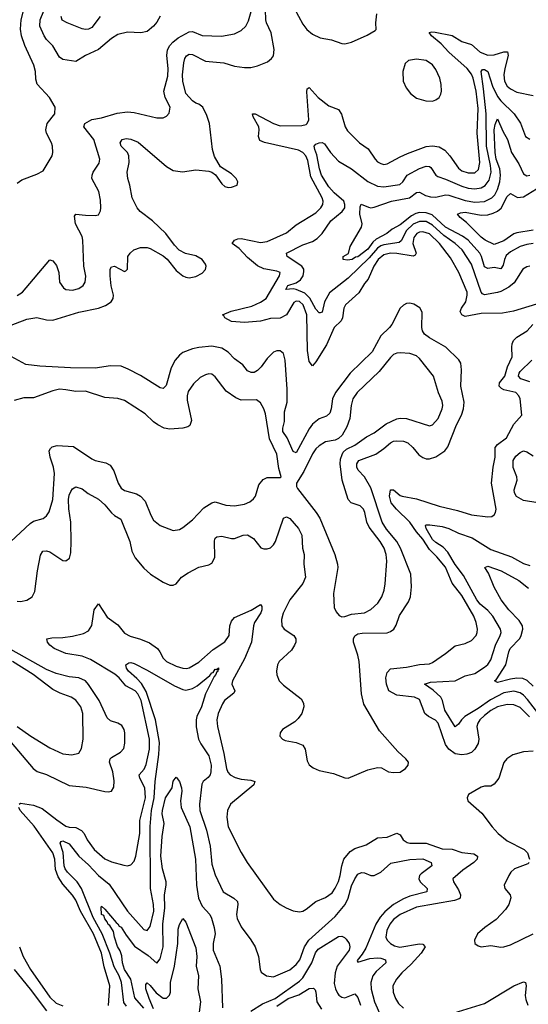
# Model space of a CAD drawing. Header units: inches. Extents: x 1694797 to 1849917, y 907313 to 1017959.
# Tile 298 of 656: x 1705545 to 1708680, y 990975 to 997050. Entities that reach past the tile are written whole.
import ezdxf

# ---------------------------------------------------------------- set-up
doc = ezdxf.new("R2010")
doc.units = ezdxf.units.IN
doc.header["$MEASUREMENT"] = 0
doc.layers.add('B7909', color=7, linetype='Continuous')

msp = doc.modelspace()

# ---------------------------------------------------------------- linework, layer by layer
at = {"layer": 'B7909', "color": 5}
for points, elevation in [([(1705530, 996042), (1705558, 996062), (1705650, 996096.5), (1705690, 996118.4), (1705744.5, 996210), (1705749.5, 996230), (1705747.3, 996270), (1705741.6, 996290), (1705710, 996349.2), (1705706.6, 996370), (1705715.1, 996410), (1705762, 996470), (1705762.9, 996510), (1705728.4, 996570), (1705652.1, 996652.1), (1705643.5, 996683.5), (1705641.8, 996730), (1705632.5, 996770), (1705576.1, 996890), (1705556.9, 996950), (1705550.9, 996990.9), (1705553.1, 997050), (1705585.7, 997170)], 960), ([(1707210, 997170.2), (1707290, 997022), (1707315.2, 996990), (1707350, 996961.1), (1707397.4, 996937.4), (1707466.8, 996926.8), (1707530, 996903.6), (1707550, 996901.8), (1707590, 996911.9), (1707686.2, 996953.8), (1707735.9, 996984.1), (1707741.2, 996990), (1707740.4, 997030), (1707747, 997087)], 920), ([(1705450, 995149.1), (1705590, 995202.2), (1705650, 995212.4), (1705710, 995199.2), (1705750, 995196.6), (1705910, 995245.9), (1706029.9, 995270.1), (1706074.3, 995285.7), (1706108.4, 995310), (1706120.9, 995330), (1706122.8, 995350), (1706108.8, 995408.8), (1706102.2, 995470), (1706103.5, 995510), (1706110, 995524.9), (1706130, 995528.5), (1706190, 995495.5), (1706199.7, 995500.3), (1706209.6, 995510.4), (1706212.3, 995590), (1706226.6, 995610), (1706249.4, 995630), (1706290, 995645.5), (1706330, 995644.4), (1706350, 995638.4), (1706430, 995592.7), (1706453, 995573), (1706510, 995503), (1706550, 995470.4), (1706570, 995462), (1706590, 995458.3), (1706630, 995465.4), (1706670, 995486), (1706690, 995508.7), (1706694, 995530), (1706690, 995542.7), (1706669.7, 995570), (1706630, 995593.6), (1706567.4, 995607.4), (1706527.5, 995627.5), (1706498.6, 995658.6), (1706445.1, 995730), (1706363.7, 995810), (1706287.1, 995867.1), (1706269.5, 995889.5), (1706238.4, 995950), (1706223.9, 996030), (1706210.6, 996070), (1706208.1, 996110), (1706220.2, 996170), (1706217.7, 996210), (1706208.9, 996230), (1706169.8, 996270), (1706163.5, 996290), (1706176.3, 996310), (1706202, 996318), (1706230, 996313.1), (1706274.2, 996294.2), (1706450, 996144.9), (1706490, 996120.2), (1706548.3, 996111.7), (1706630, 996123.1), (1706710, 996116.4), (1706730, 996108.4), (1706752.1, 996092.1), (1706790, 996037.3), (1706810, 996021.6), (1706830, 996014.9), (1706850, 996016.4), (1706885.2, 996030), (1706889.4, 996050), (1706879.5, 996070), (1706850, 996098.4), (1706782.3, 996142.3), (1706745.7, 996205.7), (1706732.8, 996250), (1706715.2, 996410), (1706698.8, 996458.8), (1706674, 996510), (1706650, 996529.7), (1706630, 996535.1), (1706610, 996549.7), (1706570, 996594), (1706550.7, 996670), (1706548.8, 996710), (1706556.5, 996783.5), (1706563.4, 996810), (1706573.3, 996826.7), (1706590, 996836.6), (1706610, 996834.8), (1706690, 996794.6), (1706803.9, 996783.9), (1706870, 996764), (1706930, 996754.3), (1706970, 996755.3), (1707010, 996764.5), (1707072.8, 996790), (1707098, 996810), (1707110, 996827), (1707113.7, 996866.3), (1707096, 996970), (1707066.5, 997030), (1707061.5, 997050), (1707060.1, 997110)], 920), ([(1705530, 995349.1), (1705561.6, 995370), (1705730, 995567.7), (1705750, 995562), (1705772.7, 995532.7), (1705786, 995490), (1705790.3, 995430), (1705815.8, 995395.8), (1705830, 995386), (1705870, 995380.8), (1705910, 995391.5), (1705936.4, 995410), (1705948.6, 995430), (1705952.4, 995467.6), (1705939.3, 995530), (1705933.3, 995690), (1705930, 995711.8), (1705889.8, 995790), (1705882, 995838), (1705890, 995850.3), (1705950, 995843.2), (1706010, 995841.7), (1706030, 995845.5), (1706043.6, 995870), (1706044.7, 995890), (1706043.3, 995936.7), (1706033.8, 995990), (1705989.8, 996070), (1705990.9, 996090), (1705998.7, 996110), (1706035.7, 996164.3), (1706039.3, 996190), (1706002, 996310), (1705940.4, 996390), (1705946, 996410), (1705990, 996434), (1706050, 996445.5), (1706146.4, 996473.6), (1706210, 996480.6), (1706250, 996476.5), (1706390, 996444.4), (1706430, 996445.2), (1706450, 996455.3), (1706466.6, 996473.4), (1706471.6, 996510), (1706441.7, 996570), (1706434, 996610), (1706457.8, 996702.2), (1706460.7, 996750), (1706451.2, 996830), (1706456.8, 996863.2), (1706469.9, 996890.1), (1706488.7, 996911.3), (1706522.4, 996937.6), (1706590, 996974.6), (1706610, 996976.9), (1706670, 996952.8), (1706789, 996949), (1706870, 996963.6), (1706910, 996983.2), (1706938, 997010), (1706956.3, 997043.7), (1706980.2, 997130)], 940), ([(1706410, 997072.3), (1706390, 997035.1), (1706370.4, 997010), (1706330, 996976.9), (1706291.5, 996968.5), (1706210, 996972.3), (1706150, 996959.7), (1706110, 996935.1), (1706030, 996866), (1705951.3, 996828.7), (1705890, 996792.3), (1705810, 996805.4), (1705790, 996818), (1705748.6, 996888.6), (1705710, 996928.1), (1705695.7, 996950), (1705669.4, 997010), (1705671.3, 997050), (1705694.7, 997105.3)], 940), ([(1706042, 997070), (1705990, 997002.4), (1705970, 996992.1), (1705950, 996989.9), (1705930, 996994.5), (1705838, 997030), (1705806.4, 997046.4), (1705799.8, 997070)], 920), ([(1708730, 995294.5), (1708587.8, 995252.2), (1708521.3, 995238.7), (1708390, 995238), (1708290, 995218.3), (1708270, 995229.3), (1708260.2, 995250), (1708267.5, 995270), (1708294.4, 995310), (1708304.1, 995350), (1708303.4, 995370), (1708252.7, 995490), (1708200.1, 995580.1), (1708131.6, 995670), (1708070, 995729.1), (1708030, 995742.2), (1708010, 995739.1), (1707992.5, 995730), (1707974.2, 995705.8), (1707968.7, 995670), (1707988.2, 995610), (1707981.9, 995598.1), (1707970, 995590.6), (1707870, 995607.9), (1707830, 995609.9), (1707790, 995599.7), (1707755.1, 995570), (1707728.4, 995530), (1707692.7, 995450), (1707670, 995422.2), (1707635.6, 995364.4), (1707553.4, 995290), (1707542.5, 995270), (1707535.5, 995210), (1707527, 995193), (1707482.6, 995150), (1707436.1, 995043.9), (1707370, 994938.9), (1707350, 994915.1), (1707330, 994940.7), (1707318.9, 995010), (1707314.4, 995230), (1707293.2, 995290), (1707270, 995312.2), (1707250, 995314), (1707235.4, 995304.6), (1707190.1, 995229.9), (1707150, 995209), (1707090, 995205.8), (1707030, 995190.5), (1706930, 995181), (1706850, 995188), (1706808.7, 995210), (1706803.9, 995223.9), (1706795.1, 995230), (1706848.5, 995251.5), (1706976.6, 995283.4), (1707030, 995306.4), (1707064.9, 995330), (1707146.5, 995470), (1707151.1, 995490), (1707130, 995498.7), (1707050, 995512.1), (1707010, 995532.3), (1706950, 995582.1), (1706897.9, 995637.9), (1706854.2, 995670), (1706869.8, 995690), (1706890, 995698.8), (1706910, 995700.6), (1707030, 995675.5), (1707070, 995682.5), (1707190, 995734.5), (1707250, 995783.5), (1707370, 995858.9), (1707401.6, 995890), (1707413.6, 995910), (1707414.9, 995930), (1707409.3, 995950), (1707340.1, 996080.1), (1707321, 996181), (1707308.2, 996210), (1707289.9, 996230), (1707264.2, 996244.2), (1707053, 996293), (1707025.6, 996305.6), (1707015.9, 996330), (1707022, 996370), (1707018.1, 996390), (1706984.4, 996450), (1706980.9, 996470), (1706996.4, 996470), (1707108.8, 996408.8), (1707150, 996395.4), (1707283.3, 996396.7), (1707310, 996404.4), (1707317.1, 996410), (1707327.3, 996432.7), (1707314.3, 996605.7), (1707316.2, 996623.8), (1707330, 996631.8), (1707385.6, 996570), (1707450, 996518), (1707510, 996496.5), (1707528.3, 996468.2), (1707550.1, 996390.1), (1707565.1, 996365.1), (1707639.5, 996290), (1707693.3, 996253.2), (1707735.8, 996190), (1707750, 996174), (1707770, 996162.2), (1707790, 996157.5), (1707810, 996160.6), (1707890, 996204.6), (1707935.8, 996224.2), (1708050, 996268.4), (1708090, 996272.5), (1708130, 996265.3), (1708165, 996245), (1708196.3, 996210), (1708250, 996134.2), (1708270, 996118), (1708310, 996104.4), (1708350, 996105.5), (1708373.6, 996126.4), (1708381.2, 996170), (1708365.4, 996350), (1708370, 996502.7), (1708358.9, 996610), (1708340.5, 996690), (1708330, 996714.6), (1708303.4, 996750), (1708190, 996849.3), (1708142.1, 996902.1), (1708083.2, 996950), (1708069.8, 996970.2), (1708084.7, 996975.3), (1708106.5, 996973.5), (1708210, 996952.3), (1708270, 996915.7), (1708330, 996897.6), (1708383.5, 996850), (1708430, 996831.2), (1708470, 996832.7), (1708530, 996852.7), (1708551.2, 996851.2), (1708555.8, 996830), (1708534.5, 996750), (1708529.6, 996710), (1708533.8, 996670), (1708550, 996639.3), (1708570, 996622.7), (1708610, 996603.9), (1708710, 996581.6)], 880), ([(1708690, 995529), (1708670, 995525.3), (1708647.2, 995510), (1708593.5, 995426.5), (1708560.8, 995399.2), (1708510, 995372.7), (1708490, 995366.9), (1708410, 995351.5), (1708398.3, 995358.3), (1708390, 995368.2), (1708330, 995540.8), (1708272.3, 995630), (1708230, 995669.9), (1708159, 995719), (1708090, 995783.2), (1708050, 995805.6), (1708010, 995805.5), (1707970, 995788.6), (1707930.1, 995750), (1707895.3, 995684.7), (1707884.9, 995675.1), (1707790, 995660.4), (1707770, 995655), (1707750, 995639.5), (1707699.8, 995580.2), (1707570, 995454.9), (1707455.2, 995364.8), (1707424.3, 995310), (1707410, 995246), (1707398, 995242), (1707390, 995240.9), (1707370, 995264.2), (1707332.8, 995332.8), (1707302, 995362), (1707250, 995385.4), (1707230, 995389.1), (1707186.1, 995386.1), (1707198, 995410), (1707250, 995426.4), (1707275.5, 995444.5), (1707291.4, 995470), (1707295.9, 995495.9), (1707295.8, 995510), (1707284.3, 995530), (1707192.8, 995590), (1707189.7, 995610), (1707290, 995660.8), (1707350, 995681.2), (1707379, 995701), (1707408.6, 995731.4), (1707463, 995810), (1707533, 995867), (1707548.2, 995890), (1707549.9, 995910), (1707542, 995930), (1707482.6, 995982.6), (1707450, 996018.8), (1707405.9, 996090), (1707392.4, 996130), (1707377.2, 996217.2), (1707363.4, 996250), (1707360.3, 996270), (1707370, 996282), (1707390, 996291.1), (1707410, 996292.9), (1707423.2, 996283.2), (1707461, 996230), (1707510, 996177.3), (1707590.6, 996130.6), (1707690, 996050.8), (1707750, 996022.8), (1707790, 996019), (1707887.6, 996032.4), (1707906.5, 996050), (1707933.5, 996090), (1708010, 996132.7), (1708050, 996146.4), (1708070, 996144.5), (1708078.4, 996138.4), (1708110.1, 996090.1), (1708122.1, 996082.1), (1708170, 996066.4), (1708270, 996022.3), (1708310, 996010.5), (1708350, 996006.2), (1708390, 996012.1), (1708413.9, 996026.1), (1708439.1, 996060.9), (1708450.5, 996110), (1708447.2, 996150), (1708422.9, 996270), (1708419.3, 996470), (1708404.2, 996624.2), (1708388.5, 996731.5), (1708398.2, 996741.8), (1708410, 996743.8), (1708430.5, 996730.5), (1708459.5, 996639.5), (1708490, 996575.6), (1708510, 996548.7), (1708593.6, 996470), (1708632.4, 996412.4), (1708663.2, 996330), (1708690, 996312.3)], 860), ([(1708710, 995668.7), (1708670, 995662.5), (1708630.3, 995650), (1708570, 995617.2), (1708544.4, 995595.6), (1708532.3, 995570), (1708524.4, 995535.6), (1708510, 995512.8), (1708470, 995520.4), (1708430, 995515.6), (1708410, 995525.8), (1708392, 995590), (1708381.1, 995610), (1708309.4, 995690), (1708274.6, 995714.6), (1708170, 995770.6), (1708086.8, 995846.8), (1708050, 995859), (1708010, 995859.7), (1707985.8, 995854.2), (1707959.3, 995840.7), (1707890, 995785.3), (1707841.6, 995758.4), (1707808.1, 995730), (1707743, 995697), (1707722, 995678), (1707690, 995634.9), (1707630, 995587.9), (1707615.6, 995584.4), (1707593.4, 995570), (1707566.3, 995566.3), (1707539, 995570), (1707538, 995590), (1707572.5, 995607.5), (1707581.6, 995650), (1707652.8, 995770), (1707656, 995790), (1707641.9, 995850), (1707644.1, 995895.9), (1707650, 995912.2), (1707694, 995894), (1707710, 995890.2), (1707730, 995892.4), (1707836.9, 995930), (1707948.3, 995950), (1707990, 995984.1), (1708010, 995985.9), (1708046.1, 995966.1), (1708076.2, 995956.2), (1708110, 995954.6), (1708170.4, 995969.6), (1708190, 995967.2), (1708290, 995933.9), (1708350, 995923.4), (1708410, 995928.9), (1708455.6, 995950), (1708474.1, 995970), (1708490, 996001.6), (1708503.5, 996050), (1708508.6, 996090), (1708503.9, 996130), (1708482.3, 996190), (1708475.4, 996230), (1708470, 996371), (1708475.7, 996404.3), (1708490, 996438), (1708522.7, 996362.7), (1708551.7, 996310), (1708575.9, 996230), (1708621.6, 996161.6), (1708650, 996099.6), (1708670, 996087.3), (1708690, 996090.2)], 840), ([(1708710, 995751.8), (1708610, 995735.9), (1708590, 995727.9), (1708530, 995686.3), (1708470, 995663.9), (1708413.5, 995690), (1708390, 995708.5), (1708299, 995799), (1708259.7, 995830), (1708244.5, 995850), (1708261.4, 995858.6), (1708290, 995861.9), (1708390, 995844.9), (1708430, 995847), (1708463.5, 995856.5), (1708490.9, 995869.1), (1708512.5, 995887.5), (1708550, 995958.5), (1708570, 995977.6), (1708613.6, 995953.6), (1708650, 995956.3), (1708730, 996005.7)], 820), ([(1705530, 993462.9), (1705550, 993461.3), (1705590, 993469), (1705621.6, 993490), (1705637.3, 993522.7), (1705654.1, 993650), (1705674.1, 993745.9), (1705688, 993770), (1705710, 993772), (1705730, 993766.5), (1705810, 993713.4), (1705830, 993710.3), (1705851.7, 993728.3), (1705859.3, 993760.7), (1705862.6, 993830), (1705860.1, 993950), (1705847, 994033), (1705846, 994090), (1705850, 994117.1), (1705860.5, 994139.5), (1705870, 994155.3), (1705890, 994167), (1705930, 994155.3), (1705967.3, 994127.3), (1706030, 994092.8), (1706070, 994057.7), (1706110, 994006.7), (1706130, 993990.2), (1706169.4, 993969.4), (1706223.2, 993830), (1706236.9, 993770), (1706257, 993730), (1706310, 993666.7), (1706350.4, 993630), (1706430, 993578.9), (1706470, 993561.3), (1706490, 993560.4), (1706509.7, 993570.3), (1706541.6, 993610), (1706582.7, 993637.3), (1706650, 993671.7), (1706710, 993686), (1706730, 993697.6), (1706747.4, 993732.6), (1706746.2, 993833.8), (1706749.2, 993850.8), (1706760.4, 993859.6), (1706790, 993863.7), (1706850, 993849.5), (1706869.9, 993850.1), (1706922.7, 993870), (1706950, 993871), (1706987, 993850), (1707032.3, 993792.3), (1707050, 993784.4), (1707070, 993784.5), (1707090, 993791.3), (1707110, 993810.3), (1707121.3, 993830), (1707170, 993974.6), (1707190, 993983.6), (1707210, 993972.6), (1707264.1, 993910), (1707283.2, 993870), (1707288.4, 993790), (1707298, 993750), (1707295.9, 993690), (1707307.2, 993610), (1707289.4, 993570.6), (1707210, 993469.7), (1707168.2, 993388.2), (1707158.1, 993350), (1707160.9, 993310), (1707174.7, 993290), (1707234.9, 993250), (1707246.2, 993230), (1707246.5, 993210), (1707239.7, 993190), (1707220.1, 993159.9), (1707144.8, 993090), (1707134.2, 993070), (1707127.9, 993030), (1707130, 993007.7), (1707145.2, 992970), (1707170, 992944.9), (1707279.1, 992859.1), (1707294, 992834), (1707295.9, 992810), (1707283.8, 992770), (1707261.8, 992738.2), (1707241.6, 992718.4), (1707165.3, 992670), (1707150.4, 992650), (1707148.8, 992630), (1707165.5, 992610), (1707182.3, 992602.3), (1707250, 992591.2), (1707290, 992573.6), (1707305.2, 992550), (1707317.6, 992477.6), (1707330, 992453.4), (1707353.2, 992433.2), (1707390, 992416.8), (1707480.2, 992400.2), (1707550, 992372.4), (1707570, 992370.4), (1707690, 992420.9), (1707750, 992437), (1707774.9, 992434.9), (1707818, 992410), (1707850, 992404.7), (1707890, 992408), (1707922.7, 992430), (1707939, 992450), (1707941.2, 992470), (1707926, 992490), (1707875.3, 992535.3), (1707762.5, 992662.5), (1707666.2, 992826.2), (1707651.9, 992890), (1707637.6, 993090), (1707629.9, 993130.1), (1707603.2, 993210), (1707602, 993230), (1707611.2, 993248.8), (1707630, 993260.6), (1707655.2, 993264.8), (1707810, 993266.8), (1707830, 993274.4), (1707850.8, 993290), (1707865.3, 993314.7), (1707886.7, 993373.3), (1707940.9, 993459.1), (1707953.6, 993490), (1707960.6, 993550), (1707955.8, 993630), (1707892.5, 993790), (1707868.9, 993830), (1707806.8, 993906.8), (1707779.5, 993950), (1707710, 994160.8), (1707671, 994230), (1707630.6, 994270.6), (1707622.6, 994290), (1707622.1, 994310), (1707634.6, 994330), (1707739.2, 994370), (1707790, 994403.5), (1707830, 994439.3), (1707850, 994448.8), (1707870, 994451.6), (1707910, 994450.2), (1707938.4, 994438.4), (1707968.4, 994410), (1708004.5, 994364.5), (1708030, 994348.1), (1708050, 994340.7), (1708070, 994341.1), (1708110, 994353), (1708165.3, 994390), (1708184.5, 994415.5), (1708238, 994550), (1708267.8, 994610), (1708281.2, 994650), (1708284.5, 994690), (1708263.9, 994790), (1708268.4, 994890), (1708264.4, 994930), (1708252.2, 994952.2), (1708171.1, 995030), (1708070, 995086.5), (1708039.1, 995110), (1708027.8, 995130), (1708024.5, 995150), (1708026.4, 995246.4), (1708011.9, 995271.9), (1707974.1, 995294.1), (1707950, 995301), (1707930, 995299.2), (1707910, 995288.4), (1707890, 995269.7), (1707838, 995170), (1707823.5, 995150), (1707770, 995099.8), (1707718.3, 995001.7), (1707581.4, 994870), (1707492.5, 994750), (1707472.3, 994710), (1707464.9, 994650), (1707456.6, 994623.4), (1707435.4, 994604.6), (1707390, 994587.6), (1707350, 994554.3), (1707330, 994526.5), (1707250, 994378), (1707230, 994385.1), (1707192.9, 994470), (1707167.5, 994510), (1707167.2, 994530), (1707177.6, 994570), (1707176.7, 994630), (1707193.1, 994690), (1707193.1, 994770), (1707182.1, 994950), (1707170, 994989.8), (1707150, 995006.3), (1707130, 995007.3), (1707110, 994998.4), (1707070, 994959.9), (1707032.7, 994907.3), (1707010, 994885.2), (1706990, 994873.8), (1706972.7, 994872.7), (1706950, 994884.4), (1706920.6, 994920.6), (1706870, 994958.5), (1706830, 994998), (1706790, 995023.4), (1706730, 995036), (1706650, 995028.1), (1706610, 995019.4), (1706550, 994996.1), (1706530, 994981), (1706503.2, 994950), (1706478.2, 994901.8), (1706446.9, 994793.1), (1706430, 994773.6), (1706410, 994779.1), (1706290, 994855.7), (1706214.3, 994894.3), (1706170, 994911.5), (1706105.5, 994914.5), (1706010, 994900.8), (1705858.7, 994901.3), (1705670, 994912.4), (1705583.5, 994923.5), (1705491.7, 994971.7)], 920), ([(1708687.8, 992747.8), (1708630, 992806.8), (1708590, 992823.7), (1708550, 992825), (1708490, 992809.9), (1708450, 992788.6), (1708410, 992757.8), (1708381.3, 992730), (1708368, 992710), (1708363.1, 992690), (1708374.4, 992610), (1708370, 992584.7), (1708350, 992549), (1708330, 992528.7), (1708302, 992518), (1708270, 992514.5), (1708230, 992521.2), (1708190, 992549.3), (1708170, 992578.6), (1708124.1, 992710), (1708108.2, 992728.2), (1708064.8, 992750), (1708042.8, 992770), (1708010, 992855.3), (1707979.5, 992870), (1707870, 992883.5), (1707820.5, 992910), (1707805.6, 992950), (1707801.6, 992990), (1707810, 993022), (1707830, 993045.4), (1707930, 993055.1), (1708010, 993070.7), (1708070, 993076.5), (1708090, 993083.6), (1708170, 993138.6), (1708230, 993186.9), (1708290, 993200.8), (1708330, 993219.5), (1708358.3, 993250), (1708365.7, 993270), (1708366.2, 993290), (1708359.3, 993330), (1708343.2, 993370), (1708270, 993497.6), (1708210, 993573), (1708170, 993672.5), (1708116.2, 993736.2), (1708070, 993780.4), (1708030, 993845.7), (1707990.3, 993890.3), (1707950.1, 993950.1), (1707866.6, 994030), (1707833.9, 994070), (1707823.7, 994110), (1707829.9, 994150.1), (1707850, 994149.4), (1707890, 994114.4), (1707903.1, 994110), (1707990, 994094.4), (1708130, 994048.4), (1708242.8, 994022.8), (1708330, 993995.2), (1708430, 993983.1), (1708454.3, 993985.7), (1708470, 993994.8), (1708478.4, 994010), (1708481.1, 994030), (1708453.5, 994190), (1708462.6, 994290), (1708475.5, 994350), (1708476.5, 994410), (1708489.8, 994430), (1708544.8, 994470), (1708590, 994553.7), (1708639.5, 994610), (1708629.8, 994710), (1708622.2, 994730), (1708602.4, 994750), (1708530, 994766.7), (1708514.5, 994774.5), (1708500.2, 994790), (1708501.6, 994810), (1708534.5, 994850), (1708552.1, 994907.9), (1708580.5, 994970), (1708577.5, 995030), (1708579.6, 995050), (1708588.6, 995070), (1708610, 995091.8), (1708672.4, 995130), (1708708.2, 995170)], 880), ([(1708690, 994815.6), (1708633.5, 994833.5), (1708619.3, 994850), (1708623.4, 994870), (1708630, 994878.7), (1708700.7, 994950)], 860), ([(1705490, 993830.4), (1705610, 993941.1), (1705630, 993956.2), (1705690, 993972), (1705710.6, 993989.4), (1705726.1, 994013.9), (1705749.8, 994090.2), (1705759.2, 994250), (1705752.4, 994290), (1705731.9, 994350), (1705727.6, 994390), (1705734.7, 994405.3), (1705745.8, 994414.2), (1705776.9, 994423.1), (1705876.7, 994416.7), (1705990, 994341.3), (1706011, 994331), (1706075.6, 994315.6), (1706102, 994302), (1706126.2, 994266.2), (1706152.1, 994190), (1706170, 994158.9), (1706190, 994144.5), (1706264.4, 994124.4), (1706290.1, 994110.1), (1706318.7, 994078.7), (1706352.7, 993992.7), (1706370, 993961.3), (1706410, 993930.3), (1706490, 993899.5), (1706530, 993905.3), (1706550, 993917.6), (1706610, 993963.6), (1706680.7, 994039.3), (1706730, 994069.1), (1706750, 994075.8), (1706814.6, 994054.6), (1706870, 994050.3), (1706930, 994060.9), (1706964.5, 994075.5), (1706986.8, 994093.2), (1706998.9, 994110), (1707019.8, 994180.2), (1707046.1, 994213.9), (1707070, 994224.9), (1707150, 994226), (1707156, 994230), (1707141.3, 994281.3), (1707129.7, 994370), (1707084, 994464), (1707059.2, 994619.2), (1707049.9, 994649.9), (1707030, 994685.6), (1707004.2, 994704.2), (1706910, 994702.9), (1706877.2, 994717.2), (1706817.5, 994757.5), (1706750, 994846.3), (1706730, 994862.6), (1706710, 994865.1), (1706690, 994859.8), (1706657.9, 994842.1), (1706617.3, 994802.7), (1706584.4, 994755.6), (1706576.8, 994730), (1706576.9, 994703.1), (1706603.8, 994576.2), (1706594, 994546), (1706582, 994538), (1706551.3, 994530), (1706470, 994522.8), (1706436, 994530), (1706396.2, 994550), (1706370, 994568.3), (1706319.3, 994619.3), (1706190, 994700.3), (1706150, 994713.3), (1706070, 994718.9), (1705950, 994757.8), (1705890, 994755.3), (1705830, 994767.4), (1705790, 994769.7), (1705750, 994760.5), (1705630, 994716.8), (1705570, 994718), (1705510, 994699.8)], 940), ([(1708738, 994070), (1708650, 994084.6), (1708607.8, 994107.8), (1708594.9, 994130), (1708592.5, 994150), (1708611.7, 994210), (1708608.5, 994230), (1708586.6, 994286.6), (1708586, 994330), (1708602.6, 994357.4), (1708630, 994380.2), (1708650, 994390.2), (1708670, 994384.6), (1708710, 994358.6)], 860), ([(1708745.6, 992765.6), (1708675.9, 992855.9), (1708650, 992882.5), (1708630, 992896.7), (1708590, 992907.6), (1708530, 992896.9), (1708446.4, 992853.6), (1708370, 992799.3), (1708288.9, 992751.1), (1708267.8, 992730), (1708250, 992703), (1708230, 992686.6), (1708166, 992790), (1708150.7, 992850), (1708141.2, 992870), (1708093.6, 992913.6), (1708040.7, 992950), (1708077.1, 992962.9), (1708230, 992971.9), (1708290, 993001.1), (1708350, 993015.5), (1708410, 993055), (1708430, 993071.1), (1708450, 993100.9), (1708477.8, 993190), (1708507.4, 993250), (1708511.7, 993270), (1708509.3, 993290), (1708461.5, 993370), (1708430, 993404), (1708383.7, 993443.7), (1708362.2, 993470), (1708280.5, 993620.5), (1708230, 993688.7), (1708184.2, 993764.2), (1708155.1, 993795.1), (1708110, 993824.2), (1708090, 993842.8), (1708049.4, 993910), (1708046.2, 993930), (1708050, 993934), (1708074, 993934), (1708150, 993922.2), (1708190, 993910.8), (1708250, 993881), (1708333.3, 993853.3), (1708450, 993780.6), (1708575.5, 993735.5), (1708650, 993694.7), (1708690, 993681.6)], 860), ([(1708710, 992938), (1708672.7, 992972.7), (1708645.7, 992985.7), (1708610, 992987.3), (1708570, 992982.1), (1708490, 992961.4), (1708471.8, 992970), (1708482.2, 992977.8), (1708541.6, 993070), (1708559.9, 993150), (1708568.5, 993170), (1708627.3, 993232.7), (1708636.7, 993250), (1708645.8, 993290), (1708643.4, 993310), (1708624.1, 993344.1), (1708559.2, 993410), (1708512.8, 993470), (1708470, 993549.3), (1708434.4, 993634.4), (1708412, 993670), (1708430, 993679), (1708513.6, 993650), (1708622.3, 993590), (1708682.1, 993542.1)], 840), ([(1705542.6, 992210), (1705550, 992215.2), (1705630, 992203.3), (1705683.6, 992183.6), (1705773, 992113), (1705830, 992074.6), (1705850, 992067.4), (1705890, 992066.8), (1705926.7, 992046.7), (1705942.8, 992030), (1705960.8, 991990), (1706004.6, 991930), (1706070, 991872.6), (1706110, 991853.5), (1706186.7, 991833.3), (1706210, 991830.3), (1706230, 991835.3), (1706250, 991857.6), (1706261.5, 991890), (1706285.5, 992030), (1706285.9, 992110), (1706319.4, 992250), (1706316.7, 992310), (1706285.8, 992370), (1706282.2, 992390), (1706313.1, 992426.9), (1706325.5, 992454.5), (1706345.5, 992550), (1706345.7, 992610), (1706292.8, 992850), (1706273.7, 992890), (1706255.9, 992910), (1706200.2, 992940.2), (1706159.1, 992990), (1706131.7, 993011.7), (1705981.7, 993101.7), (1705930, 993122.5), (1705830, 993139.7), (1705756.5, 993170), (1705730.8, 993190), (1705715.8, 993210), (1705713.2, 993230), (1705743.5, 993236.5), (1705810, 993237.6), (1705870, 993246), (1705937.5, 993262.5), (1705970, 993278.8), (1705990, 993312.7), (1706003.7, 993410), (1706030, 993445.5), (1706083.6, 993363.6), (1706150, 993315.9), (1706190, 993265.4), (1706225.6, 993245.6), (1706290, 993228.7), (1706345.1, 993205.1), (1706393.7, 993170), (1706409.4, 993150), (1706430.2, 993110), (1706450, 993089.5), (1706510, 993062.4), (1706550, 993049.5), (1706572.9, 993047.1), (1706590, 993050.2), (1706650, 993085.4), (1706736.5, 993163.5), (1706810, 993210.8), (1706835.6, 993250), (1706841, 993310), (1706850, 993338.4), (1706870, 993362.6), (1706972.2, 993407.8), (1707030, 993442.6), (1707037.1, 993430), (1707037.1, 993410), (1707030.8, 993390), (1706991.8, 993330), (1706985.5, 993310), (1706973.2, 993210), (1706930, 993105.8), (1706855.7, 992970), (1706853.5, 992950), (1706870.2, 992910), (1706864.8, 992895.2), (1706808.3, 992850), (1706794.2, 992830), (1706769.1, 992770), (1706760.3, 992730), (1706763.6, 992690), (1706803.5, 992523.5), (1706819.8, 992430), (1706828.1, 992408.1), (1706842.7, 992390), (1706874, 992374), (1706910, 992364.3), (1706970, 992358.6), (1706994.4, 992350), (1706987.6, 992330), (1706844.9, 992210), (1706826.5, 992170), (1706820.8, 992130), (1706830.2, 992070), (1706910.9, 991910.9), (1706947.4, 991850), (1707110, 991624), (1707150.7, 991590), (1707187.3, 991570), (1707230, 991552.2), (1707270, 991546), (1707290, 991550.5), (1707310, 991561.6), (1707369.4, 991610), (1707430, 991634.3), (1707470, 991662.6), (1707490, 991692), (1707510, 991733.7), (1707520.7, 991770), (1707529.9, 991830), (1707543.5, 991870), (1707582.3, 991917.7), (1707610, 991937), (1707680.9, 991959.1), (1707750, 992002.2), (1707810, 992006.3), (1707870.2, 992030.2), (1707890, 992020.3), (1707909.2, 991990), (1707933, 991973), (1707950, 991969), (1708050, 991970.1), (1708150, 991935.4), (1708210, 991933.1), (1708270, 991911.5), (1708343.6, 991903.6), (1708366.2, 991890), (1708364, 991870), (1708345.1, 991850), (1708276.3, 991803.7), (1708215.4, 991750), (1708218.2, 991730), (1708250, 991680.8), (1708261.9, 991650), (1708259.7, 991630), (1708254.8, 991625.2), (1708225, 991615), (1707990, 991574.5), (1707890, 991528.4), (1707850, 991499.3), (1707826, 991470), (1707807.1, 991430), (1707801.2, 991390), (1707809.3, 991370), (1707830.2, 991350), (1707855.4, 991335.4), (1707888.2, 991328.2), (1708008.8, 991348.8), (1708030, 991345.8), (1708044.2, 991330), (1708020.1, 991290), (1707957.5, 991222.5), (1707900.2, 991170), (1707866.8, 991130), (1707845, 991090), (1707846.8, 991050), (1707862.3, 991010), (1707880.7, 990980.7), (1707910, 990950.3)], 880), ([(1705470, 992616.4), (1705628.2, 992430), (1705652, 992412), (1705710, 992393.2), (1705850, 992325.6), (1705953.9, 992313.9), (1706070, 992287.1), (1706090, 992285.5), (1706110, 992290.4), (1706125.2, 992314.8), (1706126.7, 992353.3), (1706118.2, 992410), (1706098.9, 992470), (1706103.4, 992490), (1706110, 992497.7), (1706166, 992530), (1706186.9, 992553.1), (1706193.4, 992586.6), (1706193, 992650), (1706189.2, 992670), (1706175, 992695), (1706150, 992709.8), (1706104.5, 992724.5), (1706083.3, 992743.3), (1706034.4, 992850), (1705970, 992948.1), (1705950, 992971.1), (1705910, 992988.8), (1705850, 992994.9), (1705770, 993015.5), (1705710, 993039.9), (1705490, 993164.7)], 920), ([(1705530, 992689.3), (1705612.9, 992630), (1705730, 992557.4), (1705810, 992520.7), (1705866.4, 992513.6), (1705910, 992525.3), (1705926.5, 992553.5), (1705937, 992610), (1705934.7, 992770), (1705922.5, 992810), (1705890, 992852), (1705861.6, 992870), (1705794.7, 992894.7), (1705750, 992916.8), (1705627.9, 993010), (1705500.4, 993090)], 940), ([(1706202.7, 990962.7), (1706186.9, 990986.9), (1706173.5, 991110), (1706157.3, 991150), (1706126.3, 991206.3), (1706100.4, 991290), (1706053.6, 991410), (1705997.2, 991510), (1705926.2, 991690), (1705899.7, 991730), (1705839.5, 991790), (1705825.7, 991810), (1705819.8, 991830), (1705812.3, 991912.3), (1705795.3, 991970), (1705800.6, 991979.4), (1705810, 991983.9), (1705850, 991965.2), (1705910, 991889.4), (1705970, 991835), (1706030, 991770.7), (1706095.5, 991715.5), (1706210, 991549.4), (1706310, 991437.7), (1706330, 991430.3), (1706350, 991454.4), (1706371.1, 991550), (1706368.9, 991590), (1706350.9, 991689.1), (1706348.3, 992071.7), (1706356.8, 992170), (1706374.5, 992250), (1706379.9, 992350), (1706403.5, 992516.5), (1706407.3, 992590), (1706382.1, 992730), (1706325, 992905), (1706294.8, 992954.8), (1706266, 992986), (1706215.1, 993030), (1706203.1, 993050), (1706199.5, 993070), (1706218.3, 993081.7), (1706230, 993083.7), (1706250, 993078.9), (1706330, 993037.6), (1706499.3, 992939.3), (1706550, 992917.1), (1706570, 992913.5), (1706610, 992922.7), (1706639.9, 992940.1), (1706716.9, 993003.1), (1706730, 993019.6), (1706737.5, 993022.5), (1706750, 993042), (1706758.7, 993041.3), (1706770, 993051.8), (1706770, 993038), (1706764.7, 993035.3), (1706768, 993030), (1706758, 993022), (1706754.3, 993010), (1706742.9, 992997.1), (1706689.5, 992890.5), (1706665.4, 992810), (1706637.1, 992750), (1706633.1, 992730), (1706633.1, 992686.9), (1706647.9, 992610), (1706661.5, 992581.5), (1706710, 992507.2), (1706724.8, 992450), (1706723.5, 992410), (1706718.3, 992390), (1706706.2, 992373.8), (1706676.5, 992350), (1706667.3, 992332.7), (1706653.6, 992210), (1706655.6, 992170), (1706695.8, 992050), (1706718.9, 991950), (1706730, 991838.8), (1706750, 991773), (1706798.9, 991670), (1706865.7, 991630), (1706886.9, 991610), (1706890.2, 991590), (1706880.6, 991530), (1706884.6, 991504.6), (1706910, 991452.2), (1706970, 991372.4), (1706995.6, 991330), (1707017.4, 991270), (1707026.4, 991190), (1707034, 991174), (1707066, 991150), (1707110, 991144.7), (1707210, 991188.4), (1707250, 991220.7), (1707271.1, 991250), (1707299.9, 991330), (1707326.2, 991370), (1707490, 991517.1), (1707550.3, 991590), (1707569.9, 991630), (1707590, 991706.3), (1707610, 991749.1), (1707630, 991778.9), (1707651.1, 991788.9), (1707670, 991786.7), (1707710, 991770.2), (1707730, 991770.2), (1707770, 991789.5), (1707833.4, 991846.6), (1707950, 991869.5), (1708030, 991872), (1708081.3, 991850), (1708086.2, 991830), (1708019, 991781), (1708008.6, 991770), (1708004.2, 991750), (1708013.5, 991730), (1708055.8, 991690), (1708054, 991670), (1707950, 991641.4), (1707910, 991625.6), (1707850, 991589.9), (1707795.3, 991544.7), (1707767.5, 991512.5), (1707740.8, 991470), (1707678.7, 991321.3), (1707656.5, 991283.5), (1707624.4, 991244.4), (1707630, 991234.8), (1707703.1, 991256.9), (1707750, 991261.2), (1707770, 991259.8), (1707799.5, 991250), (1707800.8, 991230), (1707743, 991177), (1707721.7, 991150), (1707709.2, 991110), (1707710.7, 991069.3), (1707732.3, 990990), (1707770, 990902.9)], 860), ([(1708710, 992536.8), (1708650, 992533.3), (1708585.2, 992514.8), (1708546.9, 992490), (1708530, 992467.3), (1708498.2, 992370), (1708470, 992333.8), (1708450, 992320.4), (1708410, 992320.5), (1708390, 992314.3), (1708310.8, 992270), (1708302.8, 992250), (1708307.3, 992230), (1708394, 992154), (1708457.3, 992070), (1708493.8, 992030), (1708550, 991983.9), (1708654.1, 991930), (1708674, 991910), (1708688, 991870)], 920), ([(1706310, 990952.3), (1706255, 991015), (1706230.5, 991130.5), (1706190.3, 991190), (1706179.3, 991230), (1706173.7, 991273.7), (1706164.6, 991304.6), (1706148.8, 991331.2), (1706130, 991389), (1706124.1, 991424.1), (1706100.5, 991460.5), (1706090, 991466.9), (1706084.8, 991484.8), (1706070, 991502), (1706062.7, 991522.7), (1706050, 991529.7), (1706047.6, 991572.4), (1706050, 991581), (1706070, 991562.8), (1706139.5, 991479.5), (1706150, 991472.2), (1706157.7, 991457.7), (1706170, 991450.3), (1706200.7, 991400.7), (1706253.5, 991333.5), (1706336.5, 991276.5), (1706390.7, 991229.3), (1706410, 991255.3), (1706429.9, 991330), (1706427.8, 991470), (1706439.5, 991570), (1706437.5, 991650), (1706447.5, 991710), (1706447, 991730), (1706425.6, 991810), (1706415.5, 991890), (1706422.9, 992010), (1706435.8, 992090), (1706423.5, 992150), (1706425.3, 992170), (1706442.8, 992250), (1706484.8, 992310), (1706490, 992351), (1706510, 992376.3), (1706530, 992350.6), (1706542.6, 992310), (1706544.6, 992290), (1706535.6, 992230), (1706539.7, 992190), (1706593.4, 992070), (1706627.6, 991870), (1706634.6, 991710), (1706647.8, 991630), (1706670, 991581.4), (1706716.5, 991530), (1706727.6, 991507.6), (1706743.9, 991450), (1706749.4, 991410), (1706738.2, 991350), (1706738.4, 991310), (1706777.7, 991210), (1706787.9, 991130), (1706794.3, 990954.3)], 840), ([(1706092.7, 990967.3), (1706100.6, 991090), (1706065.6, 991205.6), (1706049.9, 991290), (1706000.5, 991410), (1705919.9, 991550), (1705890, 991618), (1705870, 991649), (1705810, 991717.4), (1705781.3, 991761.3), (1705765.9, 991805.9), (1705762.1, 991870), (1705749.9, 991910), (1705633.6, 992073.6), (1705548.9, 992170), (1705540.6, 992190)], 880), ([(1708685.1, 991850), (1708677.6, 991842.4), (1708595.6, 991810), (1708572.3, 991790), (1708559.1, 991770), (1708531.5, 991710), (1708535.3, 991690), (1708568.4, 991650), (1708572.8, 991632.8), (1708559.8, 991590), (1708540.2, 991559.8), (1708481.2, 991498.8), (1708412.4, 991450), (1708366.7, 991410), (1708348.5, 991370), (1708350.6, 991350), (1708370, 991334.9), (1708390, 991330.4), (1708450, 991338.3), (1708510, 991327.9), (1708530, 991329.1), (1708570, 991342), (1708710, 991409.5)], 920), ([(1706370, 990946.6), (1706342, 991010), (1706322.1, 991070), (1706322.2, 991097.8), (1706330, 991108.4), (1706350, 991092.1), (1706386.9, 991046.9), (1706430, 991013.7), (1706450, 991012.8), (1706468.7, 991031.3), (1706473.5, 991050), (1706474.6, 991110), (1706500.1, 991210), (1706519.8, 991350), (1706521.5, 991438.5), (1706530, 991466.8), (1706550, 991504.7), (1706570, 991482.8), (1706630, 991323.8), (1706637.1, 991270), (1706632.7, 991210), (1706646.9, 991150), (1706643.4, 991070), (1706658.8, 990990), (1706649.5, 990910)], 820), ([(1706970, 990933), (1707041.9, 990978.1), (1707118.8, 991010), (1707270, 991118.3), (1707290, 991137.8), (1707345.7, 991230), (1707368.2, 991291.8), (1707385.4, 991314.6), (1707510, 991393.5), (1707530, 991395.9), (1707547.7, 991387.7), (1707557.5, 991377.5), (1707575.4, 991350), (1707580.8, 991330), (1707576.2, 991310), (1707502.2, 991210), (1707489.4, 991170), (1707484.1, 991104.1), (1707490.6, 991070.6), (1707503, 991043), (1707511.3, 991031.3), (1707530, 991018.4), (1707550, 991015), (1707610, 991040.2), (1707630, 991017), (1707645.2, 990970)], 840), ([(1705544.4, 991330), (1705566.9, 991270), (1705611.3, 991190), (1705730, 991020.1), (1705770, 990982.5), (1705810, 990964.7)], 880), ([(1705510, 991190.1), (1705610, 991068.8), (1705710, 990935)], 860), ([(1708170, 990906.2), (1708410, 990979.2), (1708589.8, 991090), (1708650, 991114.7), (1708662, 991110), (1708666.7, 991090), (1708659.8, 991030), (1708664.3, 991004.3), (1708677.7, 990970)], 880), ([(1707130, 990962.8), (1707199, 991010), (1707265.6, 991034.4), (1707330, 991072.5), (1707355.6, 991075.6), (1707365.4, 991065.4), (1707370.7, 991050.7), (1707376.3, 990990), (1707404.3, 990944.3)], 820)]:
    msp.add_lwpolyline(points, dxfattribs=dict(at, elevation=elevation))
for points, elevation in [([(1707990, 996807.2), (1707940.9, 996799.1), (1707920.7, 996779.3), (1707906, 996730), (1707909.2, 996670), (1707926.9, 996630), (1707954.6, 996594.6), (1707990, 996566.9), (1708048.6, 996548.6), (1708090, 996548.4), (1708110, 996555.8), (1708129.8, 996570.2), (1708141.4, 996590), (1708144.8, 996610), (1708143.2, 996650), (1708134.9, 996690), (1708110, 996743.1), (1708090, 996770.6), (1708050, 996797.4)], 920), ([(1707890, 994994.5), (1707870, 994992.9), (1707850, 994983.9), (1707830, 994966.2), (1707761.3, 994878.7), (1707625.8, 994750), (1707598.6, 994710), (1707588.7, 994670), (1707580.6, 994590), (1707561.4, 994538.6), (1707532.6, 994487.4), (1707510, 994465.6), (1707490, 994455.1), (1707430, 994446), (1707390, 994421), (1707370, 994401.5), (1707350, 994371), (1707297.3, 994262.7), (1707250.2, 994190), (1707250.3, 994170), (1707257.8, 994157.8), (1707373.2, 994010), (1707394.6, 993974.6), (1707488.2, 993750), (1707504.4, 993690), (1707505.5, 993670), (1707479.7, 993510), (1707484, 993424), (1707496.3, 993396.3), (1707514.9, 993374.9), (1707530, 993366.4), (1707550, 993368.8), (1707590, 993381.3), (1707670, 993390.2), (1707710, 993411.3), (1707751.7, 993450), (1707776.2, 993490), (1707791.6, 993530), (1707798.6, 993570), (1707808.3, 993710), (1707804.5, 993750), (1707790.9, 993790), (1707767, 993830), (1707699.1, 993919.1), (1707685.4, 993950), (1707672.4, 994010), (1707663.5, 994030), (1707644.5, 994050), (1707588.4, 994068.4), (1707569.9, 994089.9), (1707532.3, 994210), (1707520.5, 994310), (1707522.2, 994337.8), (1707531.6, 994368.4), (1707538.7, 994381.3), (1707560.2, 994399.8), (1707610, 994425.2), (1707682.7, 994477.3), (1707730, 994500.9), (1707802.9, 994557.1), (1707870, 994586.9), (1707890, 994591.5), (1707930, 994589.4), (1708070, 994545.2), (1708090, 994550.3), (1708124.5, 994590), (1708149.8, 994650), (1708153, 994670), (1708150, 994696), (1708127.1, 994747.1), (1708094.8, 994850), (1708010, 994960.4), (1707990, 994976.1), (1707950, 994989.8)], 940)]:
    msp.add_lwpolyline(points, close=True, dxfattribs=dict(at, elevation=elevation))

doc.saveas('drawing.dxf')
